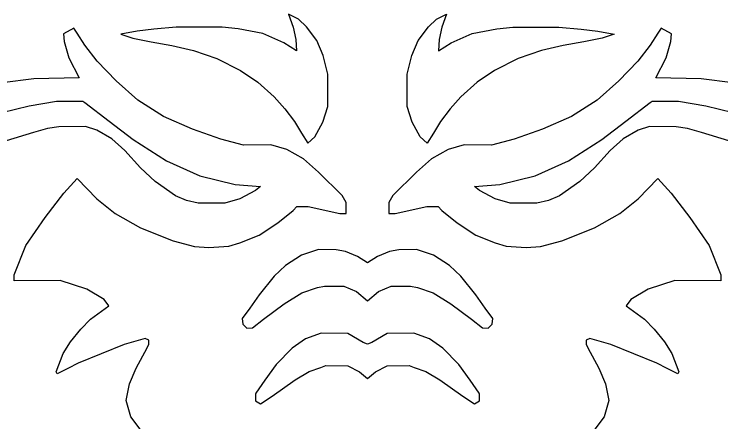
# Model space of a CAD drawing. Extents: x -117616 to 64730, y 54117 to 789866.
# Drawn here: x 63088.21 to 63095.8, y 56009.38 to 56013.76 of the extents above; entities that cross this region are included whole.
import ezdxf

# ---------------------------------------------------------------- set-up
doc = ezdxf.new("R2010")
doc.units = 0
doc.layers.add('R_No Plot', color=7, linetype='Continuous')

msp = doc.modelspace()

# ---------------------------------------------------------------- linework, layer by layer
at = {"layer": 'R_No Plot'}
for p, q in [((63088.852, 56013.6112), (63088.7395, 56013.5496)), ((63088.8875, 56013.5564), (63088.852, 56013.6112)), ((63095.1617, 56013.6112), (63095.1262, 56013.5564)), ((63095.2742, 56013.5496), (63095.1617, 56013.6112)), ((63088.7395, 56013.5496), (63088.7462, 56013.4664)), ((63088.9707, 56013.4277), (63088.8875, 56013.5564)), ((63095.1262, 56013.5564), (63095.0429, 56013.4277)), ((63095.2674, 56013.4664), (63095.2742, 56013.5496)), ((63088.7462, 56013.4664), (63088.7975, 56013.2931)), ((63089.1002, 56013.2578), (63088.9707, 56013.4277)), ((63095.0429, 56013.4277), (63094.9135, 56013.2578)), ((63095.2161, 56013.2931), (63095.2674, 56013.4664)), ((63088.7975, 56013.2931), (63088.9093, 56013.0761)), ((63095.1043, 56013.0761), (63095.2161, 56013.2931)), ((63089.307, 56013.0433), (63089.1002, 56013.2578)), ((63094.9135, 56013.2578), (63094.7066, 56013.0433)), ((63088.4209, 56013.0675), (63088.0811, 56013.0219)), ((63088.9093, 56013.0761), (63088.4209, 56013.0675)), ((63089.5391, 56012.8389), (63089.307, 56013.0433)), ((63094.7066, 56013.0433), (63094.4746, 56012.8389)), ((63095.5927, 56013.0675), (63095.1043, 56013.0761)), ((63095.9326, 56013.0219), (63095.5927, 56013.0675)), ((63088.3701, 56012.7765), (63088.6657, 56012.8272)), ((63088.6657, 56012.8272), (63088.9487, 56012.8263)), ((63088.9487, 56012.8263), (63088.9691, 56012.8109)), ((63088.9691, 56012.8109), (63089.2295, 56012.6136)), ((63089.814, 56012.6615), (63089.5391, 56012.8389)), ((63094.4746, 56012.8389), (63094.1997, 56012.6615)), ((63094.7842, 56012.6136), (63095.0446, 56012.8109)), ((63095.0446, 56012.8109), (63095.0649, 56012.8263)), ((63095.0649, 56012.8263), (63095.348, 56012.8272)), ((63095.348, 56012.8272), (63095.6436, 56012.7765)), ((63088.0784, 56012.7065), (63088.3701, 56012.7765)), ((63095.6436, 56012.7765), (63095.9353, 56012.7065)), ((63090.1276, 56012.5252), (63089.814, 56012.6615)), ((63094.1997, 56012.6615), (63093.8861, 56012.5252)), ((63089.2295, 56012.6136), (63089.4899, 56012.4164)), ((63094.5237, 56012.4164), (63094.7842, 56012.6136)), ((63088.5665, 56012.533), (63088.4165, 56012.4887)), ((63088.6889, 56012.5501), (63088.5665, 56012.533)), ((63088.9756, 56012.5539), (63088.6889, 56012.5501)), ((63089.0977, 56012.5156), (63088.9756, 56012.5539)), ((63089.2595, 56012.4214), (63089.0977, 56012.5156)), ((63090.4294, 56012.4175), (63090.1276, 56012.5252)), ((63093.8861, 56012.5252), (63093.5842, 56012.4175)), ((63094.916, 56012.5156), (63094.7541, 56012.4214)), ((63095.0381, 56012.5539), (63094.916, 56012.5156)), ((63095.3248, 56012.5501), (63095.0381, 56012.5539)), ((63095.4471, 56012.533), (63095.3248, 56012.5501)), ((63095.5972, 56012.4887), (63095.4471, 56012.533)), ((63088.4165, 56012.4887), (63088.1222, 56012.4019)), ((63095.8914, 56012.4019), (63095.5972, 56012.4887)), ((63089.3995, 56012.297), (63089.2595, 56012.4214)), ((63089.4899, 56012.4164), (63089.8468, 56012.1854)), ((63090.6747, 56012.3546), (63090.4294, 56012.4175)), ((63090.9673, 56012.3579), (63090.6747, 56012.3546)), ((63091.1405, 56012.3066), (63090.9673, 56012.3579)), ((63093.0464, 56012.3579), (63092.8732, 56012.3066)), ((63093.339, 56012.3546), (63093.0464, 56012.3579)), ((63093.5842, 56012.4175), (63093.339, 56012.3546)), ((63094.1669, 56012.1854), (63094.5237, 56012.4164)), ((63094.7541, 56012.4214), (63094.6142, 56012.297)), ((63089.5685, 56012.1124), (63089.3995, 56012.297)), ((63091.3196, 56012.2065), (63091.1405, 56012.3066)), ((63092.8732, 56012.3066), (63092.6941, 56012.2065)), ((63094.6142, 56012.297), (63094.4451, 56012.1124)), ((63091.4818, 56012.0636), (63091.3196, 56012.2065)), ((63092.6941, 56012.2065), (63092.5318, 56012.0636)), ((63089.8468, 56012.1854), (63090.205, 56012.0264)), ((63093.8087, 56012.0264), (63094.1669, 56012.1854)), ((63089.7245, 56011.9652), (63089.5685, 56012.1124)), ((63091.7361, 56011.815), (63091.4818, 56012.0636)), ((63092.5318, 56012.0636), (63092.2775, 56011.815)), ((63094.4451, 56012.1124), (63094.2892, 56011.9652)), ((63088.7433, 56011.8383), (63088.8879, 56011.9956)), ((63088.8879, 56011.9956), (63089.0981, 56011.7769)), ((63090.205, 56012.0264), (63090.5854, 56011.9322)), ((63093.4282, 56011.9322), (63093.8087, 56012.0264)), ((63094.9155, 56011.7769), (63095.1257, 56011.9956)), ((63095.1257, 56011.9956), (63095.2703, 56011.8383)), ((63089.9437, 56011.8121), (63089.7245, 56011.9652)), ((63090.5854, 56011.9322), (63090.8578, 56011.912)), ((63090.8578, 56011.912), (63090.804, 56011.8674)), ((63093.1558, 56011.912), (63093.4282, 56011.9322)), ((63093.2096, 56011.8674), (63093.1558, 56011.912)), ((63094.2892, 56011.9652), (63094.0699, 56011.8121)), ((63088.5428, 56011.5761), (63088.7433, 56011.8383)), ((63090.804, 56011.8674), (63090.6359, 56011.7799)), ((63093.3778, 56011.7799), (63093.2096, 56011.8674)), ((63095.2703, 56011.8383), (63095.4708, 56011.5761)), ((63089.0981, 56011.7769), (63089.294, 56011.6196)), ((63090.0629, 56011.762), (63089.9437, 56011.8121)), ((63090.1886, 56011.7318), (63090.0629, 56011.762)), ((63090.6359, 56011.7799), (63090.4753, 56011.7328)), ((63091.7769, 56011.7386), (63091.7361, 56011.815)), ((63092.2775, 56011.815), (63092.2368, 56011.7386)), ((63093.5384, 56011.7328), (63093.3778, 56011.7799)), ((63093.9508, 56011.762), (63093.8251, 56011.7318)), ((63094.0699, 56011.8121), (63093.9508, 56011.762)), ((63094.7196, 56011.6196), (63094.9155, 56011.7769)), ((63090.4753, 56011.7328), (63090.1886, 56011.7318)), ((63091.2073, 56011.6539), (63091.2482, 56011.6975)), ((63091.2482, 56011.6975), (63091.3676, 56011.6975)), ((63091.3676, 56011.6975), (63091.709, 56011.62)), ((63091.7777, 56011.6205), (63091.7769, 56011.7386)), ((63092.2368, 56011.7386), (63092.236, 56011.6205)), ((63092.3047, 56011.62), (63092.6461, 56011.6975)), ((63092.6461, 56011.6975), (63092.7654, 56011.6975)), ((63092.7654, 56011.6975), (63092.8064, 56011.6539)), ((63093.8251, 56011.7318), (63093.5384, 56011.7328)), ((63089.294, 56011.6196), (63089.5673, 56011.4674)), ((63091.045, 56011.521), (63091.2073, 56011.6539)), ((63091.709, 56011.62), (63091.7777, 56011.6205)), ((63092.236, 56011.6205), (63092.3047, 56011.62)), ((63092.8064, 56011.6539), (63092.9687, 56011.521)), ((63094.4464, 56011.4674), (63094.7196, 56011.6196)), ((63088.3339, 56011.2773), (63088.5428, 56011.5761)), ((63090.8442, 56011.3888), (63091.045, 56011.521)), ((63092.9687, 56011.521), (63093.1694, 56011.3888)), ((63095.4708, 56011.5761), (63095.6798, 56011.2773)), ((63089.5673, 56011.4674), (63089.9192, 56011.3275)), ((63094.0945, 56011.3275), (63094.4464, 56011.4674)), ((63090.6332, 56011.3047), (63090.8442, 56011.3888)), ((63093.1694, 56011.3888), (63093.3805, 56011.3047)), ((63089.9192, 56011.3275), (63090.1474, 56011.2667)), ((63090.5165, 56011.2709), (63090.6332, 56011.3047)), ((63093.3805, 56011.3047), (63093.4971, 56011.2709)), ((63093.8662, 56011.2667), (63094.0945, 56011.3275)), ((63088.2112, 56010.9615), (63088.3339, 56011.2773)), ((63090.1474, 56011.2667), (63090.3005, 56011.2566)), ((63090.3005, 56011.2566), (63090.5165, 56011.2709)), ((63091.4799, 56011.2333), (63091.2982, 56011.1724)), ((63091.6716, 56011.2316), (63091.4799, 56011.2333)), ((63091.7698, 56011.2127), (63091.6716, 56011.2316)), ((63092.342, 56011.2316), (63092.2438, 56011.2127)), ((63092.5337, 56011.2333), (63092.342, 56011.2316)), ((63092.7155, 56011.1724), (63092.5337, 56011.2333)), ((63093.4971, 56011.2709), (63093.7132, 56011.2566)), ((63093.7132, 56011.2566), (63093.8662, 56011.2667)), ((63095.6798, 56011.2773), (63095.8024, 56010.9615)), ((63091.2982, 56011.1724), (63091.1243, 56011.0609)), ((63091.8976, 56011.158), (63091.7698, 56011.2127)), ((63092.0068, 56011.0905), (63091.8976, 56011.158)), ((63092.116, 56011.158), (63092.0068, 56011.0905)), ((63092.2438, 56011.2127), (63092.116, 56011.158)), ((63092.8893, 56011.0609), (63092.7155, 56011.1724)), ((63091.1243, 56011.0609), (63091.0024, 56010.9465)), ((63093.0113, 56010.9465), (63092.8893, 56011.0609)), ((63088.2113, 56010.8993), (63088.2112, 56010.9615)), ((63091.0024, 56010.9465), (63090.8427, 56010.7463)), ((63093.171, 56010.7463), (63093.0113, 56010.9465)), ((63095.8024, 56010.9615), (63095.8023, 56010.8993)), ((63088.704, 56010.9001), (63088.2113, 56010.8993)), ((63088.9891, 56010.8087), (63088.704, 56010.9001)), ((63091.4706, 56010.8279), (63091.5437, 56010.8414)), ((63091.5437, 56010.8414), (63091.7539, 56010.8397)), ((63091.7539, 56010.8397), (63091.8901, 56010.785)), ((63092.1235, 56010.785), (63092.2597, 56010.8397)), ((63092.2597, 56010.8397), (63092.4699, 56010.8414)), ((63092.4699, 56010.8414), (63092.5431, 56010.8279)), ((63095.3096, 56010.9001), (63095.0245, 56010.8087)), ((63095.8023, 56010.8993), (63095.3096, 56010.9001)), ((63089.1773, 56010.6987), (63088.9891, 56010.8087)), ((63091.1107, 56010.6496), (63091.3024, 56010.769)), ((63091.3024, 56010.769), (63091.4706, 56010.8279)), ((63091.8901, 56010.785), (63092.0068, 56010.6832)), ((63092.0068, 56010.6832), (63092.1235, 56010.785)), ((63092.5431, 56010.8279), (63092.7112, 56010.769)), ((63092.7112, 56010.769), (63092.9029, 56010.6496)), ((63095.0245, 56010.8087), (63094.8364, 56010.6987)), ((63089.2267, 56010.6303), (63089.1773, 56010.6987)), ((63090.8427, 56010.7463), (63090.7418, 56010.605)), ((63093.2719, 56010.605), (63093.171, 56010.7463)), ((63094.8364, 56010.6987), (63094.7869, 56010.6303)), ((63089.0293, 56010.4875), (63089.2267, 56010.6303)), ((63090.8905, 56010.4873), (63091.1107, 56010.6496)), ((63092.9029, 56010.6496), (63093.1232, 56010.4873)), ((63094.7869, 56010.6303), (63094.9844, 56010.4875)), ((63090.7418, 56010.605), (63090.6615, 56010.4926)), ((63093.3521, 56010.4926), (63093.2719, 56010.605)), ((63088.9259, 56010.38), (63089.0293, 56010.4875)), ((63090.6615, 56010.4926), (63090.6659, 56010.4322)), ((63090.7692, 56010.3914), (63090.8905, 56010.4873)), ((63093.1232, 56010.4873), (63093.2444, 56010.3914)), ((63093.3478, 56010.4322), (63093.3521, 56010.4926)), ((63094.9844, 56010.4875), (63095.0877, 56010.38)), ((63088.8156, 56010.2431), (63088.9259, 56010.38)), ((63090.6659, 56010.4322), (63090.7087, 56010.3894)), ((63090.7087, 56010.3894), (63090.7692, 56010.3914)), ((63093.2444, 56010.3914), (63093.305, 56010.3894)), ((63093.305, 56010.3894), (63093.3478, 56010.4322)), ((63095.0877, 56010.38), (63095.1981, 56010.2431)), ((63091.5104, 56010.3343), (63091.3423, 56010.2754)), ((63091.7937, 56010.3326), (63091.5104, 56010.3343)), ((63091.9594, 56010.2368), (63091.7937, 56010.3326)), ((63092.2199, 56010.3326), (63092.0543, 56010.2368)), ((63092.5032, 56010.3343), (63092.2199, 56010.3326)), ((63092.6714, 56010.2754), (63092.5032, 56010.3343)), ((63088.7361, 56010.118), (63088.8156, 56010.2431)), ((63089.6171, 56010.2791), (63089.3903, 56010.2127)), ((63089.6559, 56010.2602), (63089.6171, 56010.2791)), ((63089.6576, 56010.2172), (63089.6559, 56010.2602)), ((63091.3423, 56010.2754), (63091.1955, 56010.1744)), ((63092.0068, 56010.2166), (63091.9594, 56010.2368)), ((63092.0543, 56010.2368), (63092.0068, 56010.2166)), ((63092.8181, 56010.1744), (63092.6714, 56010.2754)), ((63094.3578, 56010.2602), (63094.356, 56010.2172)), ((63094.3965, 56010.2791), (63094.3578, 56010.2602)), ((63094.6233, 56010.2127), (63094.3965, 56010.2791)), ((63095.1981, 56010.2431), (63095.2775, 56010.118)), ((63089.3903, 56010.2127), (63088.8979, 56010.0136)), ((63089.5208, 56009.9618), (63089.6373, 56010.1792)), ((63089.6373, 56010.1792), (63089.6576, 56010.2172)), ((63091.1955, 56010.1744), (63091.0261, 56009.9979)), ((63092.9875, 56009.9979), (63092.8181, 56010.1744)), ((63094.356, 56010.2172), (63094.3764, 56010.1792)), ((63094.3764, 56010.1792), (63094.4929, 56009.9618)), ((63095.1158, 56010.0136), (63094.6233, 56010.2127)), ((63088.6605, 56009.92), (63088.7361, 56010.118)), ((63095.2775, 56010.118), (63095.3532, 56009.92)), ((63088.8979, 56010.0136), (63088.786, 56009.9581)), ((63091.0261, 56009.9979), (63090.9034, 56009.8314)), ((63093.1103, 56009.8314), (63092.9875, 56009.9979)), ((63095.2276, 56009.9581), (63095.1158, 56010.0136)), ((63088.7281, 56009.9293), (63088.6702, 56009.9005)), ((63088.786, 56009.9581), (63088.7281, 56009.9293)), ((63089.4492, 56009.7927), (63089.5208, 56009.9618)), ((63091.2287, 56009.8358), (63091.3809, 56009.9258)), ((63091.3809, 56009.9258), (63091.5053, 56009.9687)), ((63091.5053, 56009.9687), (63091.5607, 56009.9878)), ((63091.5607, 56009.9878), (63091.7946, 56009.984)), ((63091.7946, 56009.984), (63091.9219, 56009.9196)), ((63092.0917, 56009.9196), (63092.219, 56009.984)), ((63092.219, 56009.984), (63092.4529, 56009.9878)), ((63092.4529, 56009.9878), (63092.5083, 56009.9687)), ((63092.5083, 56009.9687), (63092.6328, 56009.9258)), ((63092.6328, 56009.9258), (63092.7849, 56009.8358)), ((63094.4929, 56009.9618), (63094.5644, 56009.7927)), ((63095.2856, 56009.9293), (63095.2276, 56009.9581)), ((63095.3435, 56009.9005), (63095.2856, 56009.9293)), ((63088.6702, 56009.9005), (63088.6605, 56009.92)), ((63091.9219, 56009.9196), (63092.0068, 56009.8494)), ((63092.0068, 56009.8494), (63092.0917, 56009.9196)), ((63095.3532, 56009.92), (63095.3435, 56009.9005)), ((63089.4119, 56009.6129), (63089.4492, 56009.7927)), ((63090.9034, 56009.8314), (63090.808, 56009.6913)), ((63090.9832, 56009.6601), (63091.2287, 56009.8358)), ((63092.7849, 56009.8358), (63093.0304, 56009.6601)), ((63093.2056, 56009.6913), (63093.1103, 56009.8314)), ((63094.5644, 56009.7927), (63094.6017, 56009.6129)), ((63090.808, 56009.6913), (63090.8017, 56009.682)), ((63090.8017, 56009.682), (63090.8027, 56009.6105)), ((63090.8575, 56009.5754), (63090.9832, 56009.6601)), ((63093.0304, 56009.6601), (63093.1561, 56009.5754)), ((63093.2119, 56009.682), (63093.2056, 56009.6913)), ((63093.2109, 56009.6105), (63093.2119, 56009.682)), ((63089.4629, 56009.4365), (63089.4119, 56009.6129)), ((63090.8027, 56009.6105), (63090.8575, 56009.5754)), ((63093.1561, 56009.5754), (63093.2109, 56009.6105)), ((63094.6017, 56009.6129), (63094.5508, 56009.4365)), ((63089.565, 56009.3068), (63089.4629, 56009.4365)), ((63094.5508, 56009.4365), (63094.4487, 56009.3068))]:
    msp.add_line(p, q, dxfattribs=at)
for points in [[(63091.1584, 56013.761), (63091.208, 56013.6222), (63091.2349, 56013.4877), (63091.2442, 56013.3682), (63091.1063, 56013.4532), (63090.8826, 56013.5541), (63090.617, 56013.6021), (63090.4455, 56013.6222), (63089.9522, 56013.6207), (63089.7096, 56013.5991), (63089.5328, 56013.5775), (63089.3574, 56013.5466), (63089.4838, 56013.5021), (63089.6827, 56013.4627), (63089.9046, 56013.4252), (63090.1352, 56013.3723), (63090.3876, 56013.2852), (63090.6431, 56013.1565), (63090.829, 56013.0295), (63091.003, 56012.8722), (63091.119, 56012.7461), (63091.2222, 56012.6092), (63091.2971, 56012.4814), (63091.3654, 56012.3776), (63091.4398, 56012.4448), (63091.5281, 56012.5996), (63091.5808, 56012.7698), (63091.5802, 56013.1181), (63091.531, 56013.3177), (63091.4638, 56013.4766), (63091.3512, 56013.6256), (63091.2657, 56013.7054)], [(63092.8552, 56013.761), (63092.8056, 56013.6222), (63092.7787, 56013.4877), (63092.7695, 56013.3682), (63092.9074, 56013.4532), (63093.131, 56013.5541), (63093.3967, 56013.6021), (63093.5682, 56013.6222), (63094.0615, 56013.6207), (63094.3041, 56013.5991), (63094.4809, 56013.5775), (63094.6563, 56013.5466), (63094.5299, 56013.5021), (63094.331, 56013.4627), (63094.109, 56013.4252), (63093.8784, 56013.3723), (63093.6261, 56013.2852), (63093.3705, 56013.1565), (63093.1847, 56013.0295), (63093.0107, 56012.8722), (63092.8946, 56012.7461), (63092.7914, 56012.6092), (63092.7165, 56012.4814), (63092.6483, 56012.3776), (63092.5738, 56012.4448), (63092.4856, 56012.5996), (63092.4328, 56012.7698), (63092.4334, 56013.1181), (63092.4826, 56013.3177), (63092.5499, 56013.4766), (63092.6624, 56013.6256), (63092.7479, 56013.7054)]]:
    msp.add_lwpolyline(points, close=True, dxfattribs=at)

doc.saveas('drawing.dxf')
